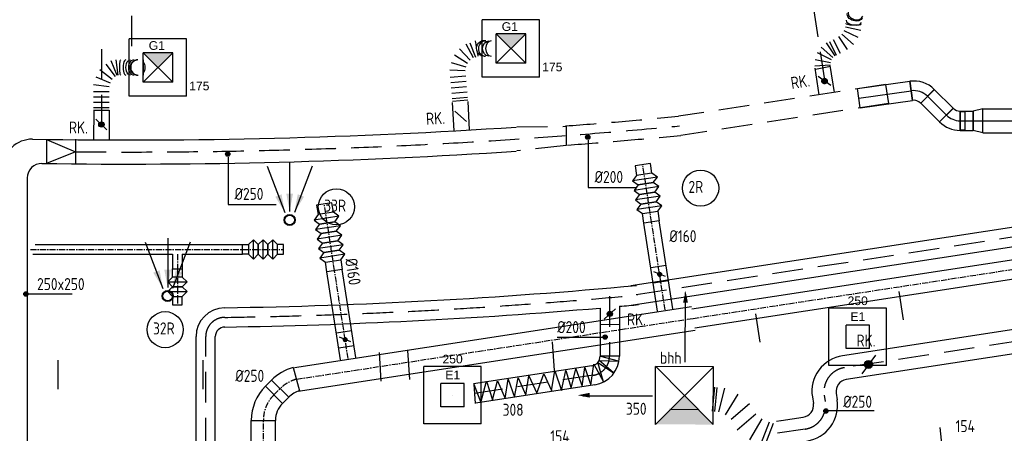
# Model space of a CAD drawing. Extents: x -156717 to 425753, y -51191 to 363295.
# Tile 410 of 502: x 204828 to 215036, y 116697 to 120993. Entities that reach past the tile are written whole.
import ezdxf
from ezdxf.enums import TextEntityAlignment as Align
from ezdxf.lldxf.tags import DXFTag

# ---------------------------------------------------------------- set-up
doc = ezdxf.new("R2010")
doc.units = 0
doc.header["$LTSCALE"] = 50
doc.linetypes.add('CENTER', pattern=[2, 1.25, -0.25, 0.25, -0.25])
doc.linetypes.add('HIDDEN', pattern=[9.525, 6.35, -3.175])
doc.layers.get('0').update_dxf_attribs({"linetype": 'CONTINUOUS'})
for name, color, linetype in [('57---0--VENTINST', 4, 'CONTINUOUS'), ('57LB', 4, 'CONTINUOUS'), ('WL570---_RETOUR', 112, 'CONTINUOUS'), ('WL570---_RETOUR_RST', 2, 'CONTINUOUS'), ('WL570---_RETOUR_RST_HL', 1, 'CONTINUOUS'), ('WL570---_TOEVOER', 3, 'CONTINUOUS'), ('WL570---_TOEVOER_HL', 8, 'CONTINUOUS'), ('WL570---_TOEVOER_RST', 2, 'CONTINUOUS'), ('WL570---_TOEVOER_RST_HL', 1, 'CONTINUOUS'), ('WM570---_RETOUR_PR', 1, 'CONTINUOUS'), ('WM570---_RETOUR_RST_PR', 1, 'CONTINUOUS'), ('WM570---_TOEVOER_PR', 1, 'CONTINUOUS'), ('WM570---_TOEVOER_RST_PR', 1, 'CONTINUOUS')]:
    doc.layers.add(name, color=color, linetype=linetype)
doc.styles.add('BURO-018', font='ARIAL.TTF', dxfattribs={"height": 63})
doc.styles.add('ISO25', font='ISO', dxfattribs={"width": 0.9})
tags = doc.linetypes.add('CENTER2', pattern=[28.575, 19.05, -3.175, 3.175, -3.175]).pattern_tags.tags
tags[10:11] = [DXFTag(74, 4), DXFTag(75, 0), DXFTag(340, '0'), DXFTag(46, 1.0), DXFTag(50, 0.0), DXFTag(44, 0.0), DXFTag(45, 0.0)]
tags[8:9] = [DXFTag(74, 4), DXFTag(75, 0), DXFTag(340, '0'), DXFTag(46, 1.0), DXFTag(50, 0.0), DXFTag(44, 0.0), DXFTag(45, 0.0)]
tags[6:7] = [DXFTag(74, 4), DXFTag(75, 0), DXFTag(340, '0'), DXFTag(46, 1.0), DXFTag(50, 0.0), DXFTag(44, 0.0), DXFTag(45, 0.0)]
tags[4:5] = [DXFTag(74, 4), DXFTag(75, 0), DXFTag(340, '0'), DXFTag(46, 1.0), DXFTag(50, 0.0), DXFTag(44, 0.0), DXFTag(45, 0.0)]

# ---------------------------------------------------------------- blocks, each defined once
blk = doc.blocks.new('CIRC1MM')
at = {"color": 2, "linetype": 'Continuous'}
for p, q in [((-0.5, 0), (0.5, 0)), ((-0.49, 0.1), (0.49, 0.1)), ((-0.46, 0.2), (0.46, 0.2)), ((-0.4, 0.3), (0.4, 0.3)), ((-0.3, 0.4), (0.3, 0.4)), ((-0.49, -0.1), (0.49, -0.1)), ((-0.46, -0.2), (0.46, -0.2)), ((-0.4, -0.3), (0.4, -0.3)), ((-0.3, -0.4), (0.3, -0.4))]:
    blk.add_line(p, q, dxfattribs=at)
blk.add_circle((0, 0), 0.5, dxfattribs=at)
blk = doc.blocks.new('*X355')
at = {"color": 0, "linetype": 'Continuous'}
for p, q in [((32129, 20248), (32168, 20248)), ((32129, 20248), (32168, 20248)), ((32129, 20247), (32168, 20247)), ((32129, 20246), (32168, 20246)), ((32129, 20246), (32168, 20246)), ((32129, 20246), (32168, 20246)), ((32129, 20245), (32168, 20245)), ((32129, 20244), (32169, 20244)), ((32129, 20244), (32169, 20244)), ((32129, 20244), (32169, 20244)), ((32129, 20243), (32169, 20243)), ((32129, 20242), (32169, 20242)), ((32129, 20242), (32169, 20242)), ((32129, 20242), (32169, 20242)), ((32129, 20241), (32169, 20241)), ((32129, 20240), (32169, 20240)), ((32129, 20240), (32168, 20240)), ((32129, 20240), (32168, 20240)), ((32129, 20239), (32168, 20239)), ((32129, 20238), (32168, 20238)), ((32129, 20238), (32168, 20238)), ((32129, 20238), (32168, 20238)), ((32129, 20237), (32168, 20237)), ((32130, 20250), (32167, 20250)), ((32130, 20250), (32167, 20250)), ((32130, 20250), (32167, 20250)), ((32130, 20249), (32167, 20249)), ((32130, 20248), (32168, 20248)), ((32130, 20236), (32168, 20236)), ((32130, 20236), (32168, 20236)), ((32130, 20236), (32167, 20236)), ((32130, 20235), (32167, 20235)), ((32130, 20234), (32167, 20234)), ((32130, 20234), (32167, 20234)), ((32131, 20252), (32166, 20252)), ((32131, 20252), (32166, 20252)), ((32131, 20252), (32166, 20252)), ((32131, 20251), (32167, 20251)), ((32131, 20234), (32167, 20234)), ((32131, 20233), (32166, 20233)), ((32131, 20232), (32166, 20232)), ((32132, 20254), (32165, 20254)), ((32132, 20254), (32165, 20254)), ((32132, 20253), (32166, 20253)), ((32132, 20232), (32166, 20232)), ((32132, 20232), (32165, 20232)), ((32132, 20231), (32165, 20231)), ((32133, 20255), (32164, 20255)), ((32133, 20254), (32165, 20254)), ((32133, 20230), (32165, 20230)), ((32133, 20230), (32164, 20230)), ((32133, 20230), (32164, 20230)), ((32134, 20256), (32164, 20256)), ((32134, 20256), (32163, 20256)), ((32134, 20256), (32163, 20256)), ((32134, 20229), (32163, 20229)), ((32134, 20228), (32163, 20228)), ((32135, 20257), (32162, 20257)), ((32135, 20228), (32162, 20228)), ((32135, 20228), (32162, 20228)), ((32136, 20258), (32162, 20258)), ((32136, 20258), (32161, 20258)), ((32136, 20227), (32161, 20227)), ((32136, 20226), (32161, 20226)), ((32137, 20259), (32160, 20259)), ((32137, 20258), (32160, 20258)), ((32137, 20226), (32160, 20226)), ((32138, 20260), (32159, 20260)), ((32138, 20226), (32159, 20226)), ((32139, 20260), (32158, 20260)), ((32139, 20225), (32158, 20225)), ((32140, 20260), (32157, 20260)), ((32140, 20224), (32158, 20224)), ((32141, 20261), (32156, 20261)), ((32141, 20224), (32156, 20224)), ((32142, 20224), (32155, 20224)), ((32143, 20262), (32155, 20262)), ((32144, 20223), (32153, 20223)), ((32145, 20262), (32153, 20262)), ((32147, 20222), (32151, 20222))]:
    blk.add_line(p, q, dxfattribs=at)
blk = doc.blocks.new('*X356')
at = {"color": 0, "linetype": 'Continuous'}
for p, q in [((28869, 19570), (28908, 19570)), ((28869, 19569), (28908, 19569)), ((28869, 19568), (28909, 19568)), ((28869, 19568), (28908, 19568)), ((28869, 19568), (28908, 19568)), ((28869, 19567), (28909, 19567)), ((28869, 19566), (28909, 19566)), ((28869, 19566), (28909, 19566)), ((28869, 19566), (28909, 19566)), ((28869, 19565), (28909, 19565)), ((28869, 19564), (28909, 19564)), ((28869, 19564), (28909, 19564)), ((28869, 19564), (28909, 19564)), ((28869, 19563), (28909, 19563)), ((28869, 19562), (28909, 19562)), ((28869, 19562), (28909, 19562)), ((28869, 19562), (28909, 19562)), ((28869, 19561), (28908, 19561)), ((28869, 19560), (28908, 19560)), ((28869, 19560), (28908, 19560)), ((28869, 19560), (28908, 19560)), ((28870, 19572), (28907, 19572)), ((28870, 19572), (28907, 19572)), ((28870, 19572), (28907, 19572)), ((28870, 19571), (28908, 19571)), ((28870, 19570), (28908, 19570)), ((28870, 19570), (28908, 19570)), ((28870, 19559), (28908, 19559)), ((28870, 19558), (28908, 19558)), ((28870, 19558), (28908, 19558)), ((28870, 19558), (28908, 19558)), ((28870, 19557), (28907, 19557)), ((28870, 19556), (28907, 19556)), ((28871, 19574), (28907, 19574)), ((28871, 19574), (28906, 19574)), ((28871, 19574), (28906, 19574)), ((28871, 19573), (28907, 19573)), ((28871, 19556), (28907, 19556)), ((28871, 19556), (28907, 19556)), ((28871, 19555), (28906, 19555)), ((28871, 19554), (28906, 19554)), ((28872, 19576), (28905, 19576)), ((28872, 19576), (28905, 19576)), ((28872, 19575), (28906, 19575)), ((28872, 19554), (28906, 19554)), ((28872, 19554), (28906, 19554)), ((28872, 19553), (28905, 19553)), ((28873, 19577), (28904, 19577)), ((28873, 19576), (28905, 19576)), ((28873, 19552), (28905, 19552)), ((28873, 19552), (28904, 19552)), ((28874, 19578), (28904, 19578)), ((28874, 19578), (28903, 19578)), ((28874, 19552), (28904, 19552)), ((28874, 19551), (28904, 19551)), ((28874, 19550), (28903, 19550)), ((28875, 19579), (28902, 19579)), ((28875, 19578), (28903, 19578)), ((28875, 19550), (28903, 19550)), ((28875, 19550), (28902, 19550)), ((28876, 19580), (28902, 19580)), ((28876, 19580), (28901, 19580)), ((28876, 19549), (28901, 19549)), ((28877, 19580), (28901, 19580)), ((28877, 19548), (28901, 19548)), ((28877, 19548), (28900, 19548)), ((28878, 19582), (28899, 19582)), ((28878, 19581), (28900, 19581)), ((28878, 19548), (28899, 19548)), ((28879, 19582), (28898, 19582)), ((28879, 19547), (28899, 19547)), ((28880, 19582), (28897, 19582)), ((28880, 19546), (28898, 19546)), ((28881, 19583), (28896, 19583)), ((28881, 19546), (28897, 19546)), ((28882, 19546), (28895, 19546)), ((28883, 19584), (28895, 19584)), ((28884, 19545), (28893, 19545)), ((28885, 19584), (28893, 19584)), ((28887, 19544), (28890, 19544))]:
    blk.add_line(p, q, dxfattribs=at)
blk = doc.blocks.new('*U2283')
at = {"ltscale": 10}
for points in [[(-49, 79), (-149, 242), (-84, 267)], [(0, 88), (-35, 275), (35, 275)], [(49, 79), (84, 267), (149, 242)]]:
    blk.add_hatch(color=0, dxfattribs=at).paths.add_polyline_path(points)
at = {"color": 0, "ltscale": 10}
for p, q in [((-234, 560, -2400), (-49, 79, -2400)), ((0, 600, -2400), (0, 88, -2400)), ((234, 560, -2400), (49, 79, -2400))]:
    blk.add_line(p, q, dxfattribs=at)
for radius in [57.5, 50]:
    blk.add_circle((0, 0, -2400), radius, dxfattribs=at)
at = {"layer": 'WL570---_RETOUR_RST', "color": 1, "style": 'BURO-018'}
for tag in ['MC', 'Q']:
    blk.add_attdef(tag, text='', height=90, dxfattribs=at).set_placement((0, 0), align=Align.MIDDLE)
at = {"layer": 'WM570---_RETOUR_RST_PR', "color": 1, "style": 'BURO-018'}
blk.add_attdef('POSNR', text='', height=90, dxfattribs=at).set_placement((0, 0), align=Align.MIDDLE)
blk = doc.blocks.new('*U2267')
at = {"ltscale": 10}
blk.add_hatch(color=0, dxfattribs=at).paths.add_polyline_path([(0, 0), (153.5, 153.5), (-153.5, 153.5)])
at = {"color": 0, "ltscale": 10}
for p, q in [((297.5, 297.5, -2837.5), (-297.5, 297.5, -2837.5)), ((-297.5, -297.5, -2837.5), (-297.5, 297.5, -2837.5)), ((297.5, -297.5, -2837.5), (297.5, 297.5, -2837.5)), ((153.5, 153.5, -2837.5), (-153.5, 153.5, -2837.5)), ((-153.5, -153.5, -2837.5), (-153.5, 153.5, -2837.5)), ((153.5, -153.5, -2837.5), (-153.5, 153.5, -2837.5)), ((-153.5, -153.5, -2837.5), (153.5, 153.5, -2837.5)), ((153.5, -153.5, -2837.5), (153.5, 153.5, -2837.5)), ((153.5, -153.5, -2837.5), (-153.5, -153.5, -2837.5)), ((297.5, -297.5, -2837.5), (-297.5, -297.5, -2837.5))]:
    blk.add_line(p, q, dxfattribs=at)
at = {"layer": 'WL570---_TOEVOER_RST_HL', "linetype": 'CENTER2'}
blk.add_circle((0, 0, -2837.5), 0.075, dxfattribs=at)
at = {"layer": 'WL570---_TOEVOER_RST', "color": 1, "style": 'BURO-018'}
for tag in ['MC', 'Q']:
    blk.add_attdef(tag, text='', height=90, dxfattribs=at).set_placement((0, 0), align=Align.MIDDLE)
at = {"layer": 'WM570---_TOEVOER_RST_PR', "color": 1, "style": 'BURO-018'}
blk.add_attdef('POSNR', text='', height=90, dxfattribs=at).set_placement((0, 0), align=Align.MIDDLE)
blk = doc.blocks.new('*U2284')
at = {"color": 0, "ltscale": 10}
for p, q in [((0, 80, -2700), (0, -80, -2700)), ((28, 80, -2700), (28, -80, -2700)), ((84, 80, -2700), (84, -80, -2700)), ((141, 80, -2700), (141, -80, -2700)), ((197, 80, -2700), (197, -80, -2700)), ((253, 80, -2700), (253, -80, -2700)), ((302, -80, -2700), (323, 80, -2700)), ((404, 59, -2700), (343, -91, -2700)), ((379, -111, -2700), (476, 17, -2700)), ((536, -41, -2700), (409, -141, -2700)), ((430, -177, -2700), (578, -113, -2700)), ((589, -153, -2700), (435, -197, -2700)), ((437, -302, -2700), (436, -303, -2700)), ((598, -303, -2700), (598, -301, -2700))]:
    blk.add_line(p, q, dxfattribs=at)
at = {"color": 0, "ltscale": 10, "extrusion": (0, 0, -1)}
for centre, major_axis, ratio, start_param, end_param in [((513, -343, -2700), (-79.6, 7.6), 0.806145, 0.002227, 3.139366), ((518, -296, -2700), (-3.1, -80.4), 0.993742, 1.648137, 4.78973), ((521, -263, -2700), (79.7, -6.9), 0.002583, 2.742962, 3.141593), ((521, -263, -2700), (79.7, -6.9), 0.002583, 0, 0.420522), ((518, -299, -2700), (3.1, 80.4), 0.993742, 1.493455, 1.745994)]:
    blk.add_ellipse(centre, major_axis=major_axis, ratio=ratio, start_param=start_param, end_param=end_param, dxfattribs=at)
at = {"color": 0, "ltscale": 10}
for centre, major_axis, ratio, start_param, end_param in [((516, -311, -2700), (79.5, -8.6), 0.943046, 0.008242, 3.133351), ((525, -220, -2700), (81, 7.7), 0.001292, 3.141357, 4.159683), ((525, -220, -2700), (81, 7.7), 0.001292, 4.886634, 6.28295), ((518, -294, -2700), (-79.5, 8.6), 0.943046, 3.149834, 3.848107), ((518, -298, -2700), (79.9, 3), 0.998467, 6.045848, 6.283185), ((511, -367, -2700), (-79.7, 7.4), 0.706176, 3.141593, 6.283185)]:
    blk.add_ellipse(centre, major_axis=major_axis, ratio=ratio, start_param=start_param, end_param=end_param, dxfattribs=at)
at = {"layer": 'WM570---_TOEVOER_RST_PR', "color": 1, "style": 'BURO-018'}
blk.add_attdef('POSNR', text='', height=90, dxfattribs=at).set_placement((0, 0), align=Align.MIDDLE)
blk = doc.blocks.new('*U2285')
at = {"color": 0, "ltscale": 10}
for p, q in [((0, 80, -2700), (0, -80, -2700)), ((27, 80, -2700), (27, -80, -2700)), ((82, 80, -2700), (82, -80, -2700)), ((137, 80, -2700), (137, -80, -2700)), ((192, 80, -2700), (192, -80, -2700)), ((240, -80, -2700), (261, 80, -2700)), ((343, 58, -2700), (281, -91, -2700)), ((318, -112, -2700), (416, 16, -2700)), ((476, -45, -2700), (348, -142, -2700)), ((360, -164, -2700), (509, -102, -2700)), ((522, -149, -2700), (362, -170, -2700)), ((522, -433, -2700), (362, -433, -2700))]:
    blk.add_line(p, q, dxfattribs=at)
at = {"color": 0, "ltscale": 10, "extrusion": (0, 0, -1)}
for centre, major_axis, ratio, start_param, end_param in [((442, -201, -2700), (80, 0), 0.124542, 3.14156, 6.283153), ((442, -301, -2700), (80, 0.1), 0.585131, 3.141364, 6.282957), ((442, -371, -2700), (80, 0.4), 0.904908, 3.140311, 6.281903)]:
    blk.add_ellipse(centre, major_axis=major_axis, ratio=ratio, start_param=start_param, end_param=end_param, dxfattribs=at)
at = {"color": 0, "ltscale": 10}
for centre, major_axis, ratio, start_param, end_param in [((442, -254, -2700), (-80, -0.1), 0.366018, 3.141484, 6.283077), ((442, -341, -2700), (-80, -0.2), 0.768495, 3.141111, 6.282704), ((442, -380, -2700), (-80, -0.5), 0.945471, 3.141593, 6.283185), ((442, -380, -2700), (-80, -0.5), 0.945471, 0.763716, 2.365224)]:
    blk.add_ellipse(centre, major_axis=major_axis, ratio=ratio, start_param=start_param, end_param=end_param, dxfattribs=at)
at = {"layer": 'WM570---_TOEVOER_RST_PR', "color": 1, "style": 'BURO-018'}
blk.add_attdef('POSNR', text='', height=90, dxfattribs=at).set_placement((0, 0), align=Align.MIDDLE)
blk = doc.blocks.new('*U2286')
at = {"color": 0, "ltscale": 10}
for p, q in [((0, -80, -2700), (0, 80, -2700)), ((14, -80, -2700), (35, 80, -2700)), ((103, 62, -2700), (42, -87, -2700)), ((67, -102, -2700), (165, 27, -2700)), ((215, -23, -2700), (87, -122, -2700)), ((102, -146, -2700), (250, -83, -2700)), ((260, -117, -2700), (106, -160, -2700)), ((272, -160, -2700), (118, -203, -2700)), ((141, -286, -2700), (290, -223, -2700)), ((311, -259, -2700), (183, -358, -2700)), ((243, -417, -2700), (340, -289, -2700)), ((376, -309, -2700), (315, -458, -2700)), ((445, -327, -2700), (443, -327, -2700)), ((587, -391, -2700), (557, -548, -2700))]:
    blk.add_line(p, q, dxfattribs=at)
at = {"color": 0, "ltscale": 10, "extrusion": (0, 0, -1)}
for centre, major_axis, ratio, start_param, end_param in [((392, -395, -2700), (18.6, 77.9), 0.176301, 3.149257, 6.290849), ((475, -426, -2700), (35.1, 72), 0.697884, 3.189153, 6.330745)]:
    blk.add_ellipse(centre, major_axis=major_axis, ratio=ratio, start_param=start_param, end_param=end_param, dxfattribs=at)
at = {"color": 0, "ltscale": 10}
for centre, major_axis, ratio, start_param, end_param in [((418, -403, -2700), (26.1, 75.7), 0.472094, 0.025598, 3.115995), ((493, -436, -2700), (-39.9, -69.3), 0.777064, 3.141593, 6.283185)]:
    blk.add_ellipse(centre, major_axis=major_axis, ratio=ratio, start_param=start_param, end_param=end_param, dxfattribs=at)
at = {"layer": 'WM570---_TOEVOER_RST_PR', "color": 1, "style": 'BURO-018'}
blk.add_attdef('POSNR', text='', height=90, dxfattribs=at).set_placement((0, 0), align=Align.MIDDLE)
blk = doc.blocks.new('*U2288')
at = {"color": 0, "ltscale": 10}
for p, q in [((297.5, 297.5, -2817.5), (-297.5, 297.5, -2817.5)), ((-297.5, -297.5, -2817.5), (-297.5, 297.5, -2817.5)), ((297.5, -297.5, -2817.5), (297.5, 297.5, -2817.5)), ((121, 121, -2817.5), (-121, 121, -2817.5)), ((-121, -121, -2817.5), (-121, 121, -2817.5)), ((121, -121, -2817.5), (121, 121, -2817.5)), ((121, -121, -2817.5), (-121, -121, -2817.5)), ((297.5, -297.5, -2817.5), (-297.5, -297.5, -2817.5))]:
    blk.add_line(p, q, dxfattribs=at)
at = {"layer": 'WL570---_RETOUR_RST_HL', "linetype": 'CENTER2'}
blk.add_circle((0, 0, -2817.5), 0.075, dxfattribs=at)
at = {"layer": 'WL570---_RETOUR_RST', "color": 1, "style": 'BURO-018'}
for tag in ['MC', 'Q']:
    blk.add_attdef(tag, text='', height=90, dxfattribs=at).set_placement((0, 0), align=Align.MIDDLE)
at = {"layer": 'WM570---_RETOUR_RST_PR', "color": 1, "style": 'BURO-018'}
blk.add_attdef('POSNR', text='', height=90, dxfattribs=at).set_placement((0, 0), align=Align.MIDDLE)
blk = doc.blocks.new('*U2290')
at = {"color": 0, "ltscale": 10}
for p, q in [((0, 125, -2700), (0, -125, -2700)), ((43, 125, -2700), (43, -125, -2700)), ((128, -125, -2700), (169, 125, -2700)), ((326, 72, -2700), (206, -152, -2700)), ((302, -225, -2700), (424, -4, -2700)), ((496, -30, -2700), (447, -278, -2700)), ((602, -285, -2700), (574, -34, -2700)), ((611, -24, -2700), (676, -265, -2700)), ((636, -17, -2700), (701, -258, -2700))]:
    blk.add_line(p, q, dxfattribs=at)
at = {"layer": 'WM570---_RETOUR_PR', "color": 1, "style": 'BURO-018'}
blk.add_attdef('POSNR', text='', height=90, dxfattribs=at).set_placement((0, 0), align=Align.MIDDLE)
blk = doc.blocks.new('*U2471')
at = {"color": 0, "ltscale": 10}
for p, q in [((-83, 95, -2850), (-132, 95, -2850)), ((-132, -95, -2850), (-132, 95, -2850)), ((-83, -100, -2850), (-83, 100, -2850)), ((-83, -95, -2850), (-83, 95, -2850)), ((129, 12, -2850), (-12, -129, -2850)), ((-83, -95, -2850), (-132, -95, -2850))]:
    blk.add_line(p, q, dxfattribs=at)
for radius in [300, 99.9]:
    blk.add_arc((-83, -200, -2850), radius, 45, 90, dxfattribs=at)
at = {"layer": 'WL570---_TOEVOER_HL', "linetype": 'CENTER2'}
blk.add_arc((-83, -200, -2850), 200, 45, 90, dxfattribs=at)
at = {"layer": 'WM570---_TOEVOER_PR', "color": 1, "style": 'BURO-018'}
blk.add_attdef('POSNR', text='', height=90, dxfattribs=at).set_placement((0, 0), align=Align.MIDDLE)
blk = doc.blocks.new('*U2472')
at = {"color": 0, "ltscale": 10}
for p, q in [((0, 100, -2850), (548, 100, -2850)), ((0, -100, -2850), (0, 100, -2850)), ((548, 100, -2850), (548, -100, -2850)), ((0, -100, -2850), (548, -100, -2850))]:
    blk.add_line(p, q, dxfattribs=at)
at = {"layer": 'WL570---_TOEVOER_HL', "linetype": 'CENTER2'}
blk.add_line((0, 0, -2850), (548, 0, -2850), dxfattribs=at)
at = {"layer": 'WM570---_TOEVOER_PR', "color": 1, "style": 'BURO-018'}
blk.add_attdef('POSNR', text='', height=90, dxfattribs=at).set_placement((0, 0), align=Align.MIDDLE)
blk = doc.blocks.new('*U2473')
at = {"color": 0, "ltscale": 10}
for p, q in [((0, 100, -2850), (277, 100, -2850)), ((0, -100, -2850), (0, 100, -2850)), ((277, 100, -2850), (277, -100, -2850)), ((0, -100, -2850), (277, -100, -2850))]:
    blk.add_line(p, q, dxfattribs=at)
at = {"layer": 'WL570---_TOEVOER_HL', "linetype": 'CENTER2'}
blk.add_line((0, 0, -2850), (277, 0, -2850), dxfattribs=at)
at = {"layer": 'WM570---_TOEVOER_PR', "color": 1, "style": 'BURO-018'}
blk.add_attdef('POSNR', text='', height=90, dxfattribs=at).set_placement((0, 0), align=Align.MIDDLE)
blk = doc.blocks.new('*U2474')
at = {"color": 0, "ltscale": 10}
for p, q in [((-100, -100, -2850), (-100, 100, -2850)), ((140, -19, -2850), (-20, -140, -2850)), ((136, -22, -2850), (60, -80, -2850))]:
    blk.add_line(p, q, dxfattribs=at)
for radius in [300, 100]:
    blk.add_arc((-100, -200, -2850), radius, 37, 90, dxfattribs=at)
at = {"layer": 'WL570---_TOEVOER_HL', "linetype": 'CENTER2'}
blk.add_arc((-100, -200, -2850), 200, 37, 90, dxfattribs=at)
at = {"layer": 'WM570---_TOEVOER_PR', "color": 1, "style": 'BURO-018'}
blk.add_attdef('POSNR', text='', height=90, dxfattribs=at).set_placement((0, 0), align=Align.MIDDLE)
blk = doc.blocks.new('*U2475')
at = {"color": 0, "ltscale": 10}
for p, q in [((0, 100, -2850), (136, 100, -2850)), ((0, -100, -2850), (0, 100, -2850)), ((136, 100, -2850), (136, -100, -2850)), ((0, -100, -2850), (136, -100, -2850))]:
    blk.add_line(p, q, dxfattribs=at)
at = {"layer": 'WL570---_TOEVOER_HL', "linetype": 'CENTER2'}
blk.add_line((0, 0, -2850), (136, 0, -2850), dxfattribs=at)
at = {"layer": 'WM570---_TOEVOER_PR', "color": 1, "style": 'BURO-018'}
blk.add_attdef('POSNR', text='', height=90, dxfattribs=at).set_placement((0, 0), align=Align.MIDDLE)
blk = doc.blocks.new('*U2476')
at = {"color": 0, "ltscale": 10}
for p, q in [((99.1, 125, -2850), (0, 100, -2850)), ((99.1, -125, -2850), (99.1, 125, -2850)), ((0, -100, -2850), (0, 100, -2850)), ((99.1, -125, -2850), (0, -100, -2850))]:
    blk.add_line(p, q, dxfattribs=at)
at = {"layer": 'WL570---_TOEVOER_HL', "linetype": 'CENTER2'}
blk.add_line((0, 0, -2850), (99.1, 0, -2850), dxfattribs=at)
for centre in [(0, 0, -2850), (99.1, 0, -2850)]:
    blk.add_circle(centre, 0.075, dxfattribs=at)
at = {"layer": 'WM570---_TOEVOER_PR', "color": 1, "style": 'BURO-018'}
blk.add_attdef('POSNR', text='', height=90, dxfattribs=at).set_placement((0, 0), align=Align.MIDDLE)
blk = doc.blocks.new('*U2481')
at = {"color": 0, "ltscale": 10}
for p, q in [((0, 125, -2850), (448, 125, -2850)), ((0, -125, -2850), (0, 125, -2850)), ((0, -125, -2850), (448, -125, -2850))]:
    blk.add_line(p, q, dxfattribs=at)
at = {"layer": 'WL570---_TOEVOER_HL', "linetype": 'CENTER2'}
blk.add_line((0, 0, -2850), (448, 0, -2850), dxfattribs=at)
at = {"layer": 'WM570---_TOEVOER_PR', "color": 1, "style": 'BURO-018'}
blk.add_attdef('POSNR', text='', height=90, dxfattribs=at).set_placement((0, 0), align=Align.MIDDLE)

msp = doc.modelspace()

# ---------------------------------------------------------------- linework, layer by layer
at = {"layer": '57---0--VENTINST', "color": 8, "linetype": 'Continuous'}
for p, q in [((211366.4458, 119498.15351), (211208.30185, 119473.85347)), ((211208.30185, 119473.85347), (211223.48937, 119375.0135)), ((211381.63332, 119399.31354), (211366.4458, 119498.15351)), ((211223.48937, 119375.0135), (211181.66315, 119317.99976)), ((211438.64707, 119357.48732), (211181.66315, 119317.99976)), ((211381.63332, 119399.31354), (211223.48937, 119375.0135)), ((211438.64707, 119357.48732), (211381.63332, 119399.31354)), ((211396.82085, 119300.47358), (211438.64707, 119357.48732)), ((211181.66315, 119317.99976), (211238.6769, 119276.17354)), ((211238.6769, 119276.17354), (211196.85068, 119219.15979)), ((211453.83459, 119258.64735), (211196.85068, 119219.15979)), ((211396.82085, 119300.47358), (211238.6769, 119276.17354)), ((211238.6769, 119276.17354), (211396.82085, 119300.47358)), ((211453.83459, 119258.64735), (211396.82085, 119300.47358)), ((211412.00837, 119201.63361), (211453.83459, 119258.64735)), ((211196.85068, 119219.15979), (211253.86443, 119177.33357)), ((211253.86443, 119177.33357), (211212.0382, 119120.31982)), ((211469.02212, 119159.80739), (211212.0382, 119120.31982)), ((211412.00837, 119201.63361), (211253.86443, 119177.33357)), ((211253.86443, 119177.33357), (211412.00837, 119201.63361)), ((211469.02212, 119159.80739), (211412.00837, 119201.63361)), ((211427.1959, 119102.79364), (211469.02212, 119159.80739)), ((208064.82937, 119092.00826), (207906.68542, 119067.70822)), ((207906.68542, 119067.70822), (207921.87295, 118968.86825)), ((208080.01689, 118993.16829), (208064.82937, 119092.00826)), ((211212.0382, 119120.31982), (211269.05195, 119078.4936)), ((211269.05195, 119078.4936), (211227.22573, 119021.47985)), ((211484.20964, 119060.96742), (211227.22573, 119021.47985)), ((211227.22573, 119021.47985), (211284.23948, 118979.65363)), ((211427.1959, 119102.79364), (211269.05195, 119078.4936)), ((211269.05195, 119078.4936), (211427.1959, 119102.79364)), ((211484.20964, 119060.96742), (211427.1959, 119102.79364)), ((211442.38342, 119003.95367), (211484.20964, 119060.96742)), ((211795.48565, 117989.92326), (218961.38326, 119091.01885)), ((207921.87295, 118968.86825), (207880.04673, 118911.8545)), ((208137.03064, 118951.34207), (207880.04673, 118911.8545)), ((208080.01689, 118993.16829), (207921.87295, 118968.86825)), ((208137.03064, 118951.34207), (208080.01689, 118993.16829)), ((208095.20442, 118894.32832), (208137.03064, 118951.34207)), ((211284.23948, 118979.65363), (211442.38342, 119003.95367)), ((211299.427, 118880.81367), (211284.23948, 118979.65363)), ((211442.38342, 119003.95367), (211457.57095, 118905.11371)), ((207880.04673, 118911.8545), (207937.06047, 118870.02828)), ((207937.06047, 118870.02828), (207895.23425, 118813.01454)), ((208152.21817, 118852.5021), (207895.23425, 118813.01454)), ((208095.20442, 118894.32832), (207937.06047, 118870.02828)), ((207937.06047, 118870.02828), (208095.20442, 118894.32832)), ((208152.21817, 118852.5021), (208095.20442, 118894.32832)), ((208110.39195, 118795.48836), (208152.21817, 118852.5021)), ((211457.57095, 118905.11371), (211299.427, 118880.81367)), ((211439.91161, 117966.54397), (211299.427, 118880.81367)), ((211598.05556, 117990.84401), (211457.57095, 118905.11371)), ((211825.8607, 117792.24333), (218991.75831, 118893.33892)), ((207895.23425, 118813.01454), (207952.248, 118771.18831)), ((207952.248, 118771.18831), (207910.42178, 118714.17457)), ((208167.40569, 118753.66213), (207910.42178, 118714.17457)), ((207910.42178, 118714.17457), (207967.43552, 118672.34835)), ((208110.39195, 118795.48836), (207952.248, 118771.18831)), ((207952.248, 118771.18831), (208110.39195, 118795.48836)), ((208167.40569, 118753.66213), (208110.39195, 118795.48836)), ((208125.57947, 118696.64839), (208167.40569, 118753.66213)), ((204988.41509, 118656.94626), (207138.41509, 118656.94626)), ((207138.41509, 118556.94626), (207138.41509, 118656.94626)), ((207138.41509, 118656.94626), (207200.91509, 118656.94626)), ((207250.91509, 118706.94626), (207200.91509, 118656.94626)), ((207200.91509, 118656.94626), (207200.91509, 118556.94626)), ((207250.91509, 118506.94626), (207250.91509, 118706.94626)), ((207300.91509, 118656.94626), (207250.91509, 118706.94626)), ((207350.91509, 118706.94626), (207300.91509, 118656.94626)), ((207300.91509, 118556.94626), (207300.91509, 118656.94626)), ((207300.91509, 118656.94626), (207300.91509, 118556.94626)), ((207350.91509, 118506.94626), (207350.91509, 118706.94626)), ((207400.91509, 118656.94626), (207350.91509, 118706.94626)), ((207450.91509, 118706.94626), (207400.91509, 118656.94626)), ((207400.91509, 118556.94626), (207400.91509, 118656.94626)), ((207400.91509, 118656.94626), (207400.91509, 118556.94626)), ((207450.91509, 118506.94626), (207450.91509, 118706.94626)), ((207500.91509, 118656.94626), (207450.91509, 118706.94626)), ((207500.91509, 118556.94626), (207500.91509, 118656.94626)), ((207563.41509, 118656.94626), (207500.91509, 118656.94626)), ((207563.41509, 118556.94626), (207563.41509, 118656.94626)), ((207967.43552, 118672.34835), (207925.6093, 118615.3346)), ((208182.59322, 118654.82217), (207925.6093, 118615.3346)), ((207925.6093, 118615.3346), (207982.62305, 118573.50838)), ((208125.57947, 118696.64839), (207967.43552, 118672.34835)), ((207967.43552, 118672.34835), (208125.57947, 118696.64839)), ((208182.59322, 118654.82217), (208125.57947, 118696.64839)), ((208140.767, 118597.80842), (208182.59322, 118654.82217)), ((204963.41509, 118556.94626), (206413.41509, 118556.94626)), ((206413.41509, 118556.94626), (206413.41509, 118406.94626)), ((206513.41509, 118556.94626), (206513.41509, 118406.94626)), ((206513.41509, 118556.94626), (207138.41509, 118556.94626)), ((207200.91509, 118556.94626), (207138.41509, 118556.94626)), ((207200.91509, 118556.94626), (207250.91509, 118506.94626)), ((207250.91509, 118506.94626), (207300.91509, 118556.94626)), ((207300.91509, 118556.94626), (207350.91509, 118506.94626)), ((207350.91509, 118506.94626), (207400.91509, 118556.94626)), ((207400.91509, 118556.94626), (207450.91509, 118506.94626)), ((207450.91509, 118506.94626), (207500.91509, 118556.94626)), ((207500.91509, 118556.94626), (207563.41509, 118556.94626)), ((207982.62305, 118573.50838), (207940.79683, 118516.49463)), ((208197.78074, 118555.9822), (207940.79683, 118516.49463)), ((207940.79683, 118516.49463), (207997.81057, 118474.66841)), ((208140.767, 118597.80842), (207982.62305, 118573.50838)), ((207982.62305, 118573.50838), (208140.767, 118597.80842)), ((208197.78074, 118555.9822), (208140.767, 118597.80842)), ((208155.95452, 118498.96845), (208197.78074, 118555.9822)), ((207997.81057, 118474.66841), (208155.95452, 118498.96845)), ((208012.9981, 118375.82845), (207997.81057, 118474.66841)), ((208155.95452, 118498.96845), (208171.14205, 118400.12849)), ((211528.95232, 118440.56586), (211370.80837, 118416.26582)), ((206413.41509, 118319.44626), (206363.41509, 118269.44626)), ((206413.41509, 118319.44626), (206413.41509, 118406.94626)), ((206413.41509, 118406.94626), (206513.41509, 118406.94626)), ((206513.41509, 118319.44626), (206413.41509, 118319.44626)), ((206513.41509, 118406.94626), (206513.41509, 118319.44626)), ((206563.41509, 118269.44626), (206513.41509, 118319.44626)), ((208171.14205, 118400.12849), (208012.9981, 118375.82845)), ((208153.48271, 117461.55875), (208012.9981, 118375.82845)), ((208311.62666, 117485.85879), (208171.14205, 118400.12849)), ((211521.67304, 118326.13286), (211402.38769, 118372.55488)), ((206363.41509, 118269.44626), (206563.41509, 118269.44626)), ((206363.41509, 118269.44626), (206413.41509, 118219.44626)), ((206413.41509, 118219.44626), (206363.41509, 118169.44626)), ((206413.41509, 118219.44626), (206513.41509, 118219.44626)), ((206513.41509, 118219.44626), (206413.41509, 118219.44626)), ((206513.41509, 118219.44626), (206563.41509, 118269.44626)), ((206563.41509, 118169.44626), (206513.41509, 118219.44626)), ((211553.25236, 118282.42192), (211395.10841, 118258.12188)), ((206363.41509, 118169.44626), (206563.41509, 118169.44626)), ((206363.41509, 118169.44626), (206413.41509, 118119.44626)), ((206413.41509, 118119.44626), (206513.41509, 118119.44626)), ((206413.41509, 118119.44626), (206413.41509, 118031.94626)), ((206513.41509, 118119.44626), (206563.41509, 118169.44626)), ((206513.41509, 118031.94626), (206513.41509, 118119.44626)), ((206413.41509, 118031.94626), (206513.41509, 118031.94626)), ((207677.69411, 117382.48615), (211791.68877, 118014.63325)), ((207715.66293, 117135.38624), (211829.65758, 117767.53334)), ((208269.10159, 117762.6107), (208110.95764, 117738.31066)), ((208261.82231, 117648.1777), (208142.53695, 117694.59972)), ((208293.40163, 117604.46675), (208135.25768, 117580.16671)), ((207664.32614, 117379.67692), (207729.0309, 117138.19547)), ((207375.41452, 117185.49965), (207440.18227, 117250.2674)), ((207375.41452, 117185.49965), (207552.19121, 117008.72295)), ((207440.18227, 117250.2674), (207616.95897, 117073.4907)), ((207552.19121, 117008.72295), (207616.95897, 117073.4907)), ((207228.96791, 115236.60803), (207228.96791, 116831.94626)), ((207228.96791, 116831.94626), (207478.96791, 116831.94626)), ((207478.96791, 115236.60803), (207478.96791, 116831.94626))]:
    msp.add_line(p, q, dxfattribs=at)
at = {"layer": '57---0--VENTINST', "color": 8, "linetype": 'CENTER'}
for p, q in [((211378.49898, 118892.96369), (211287.37382, 119486.00349)), ((208092.07007, 118387.97847), (207985.7574, 119079.85824)), ((211810.67318, 117891.08329), (218976.57078, 118992.17889)), ((211518.98359, 117978.69399), (211378.49898, 118892.96369)), ((204938.41509, 118606.94626), (207138.41509, 118606.94626)), ((206463.41509, 118556.94626), (206463.41509, 118406.94626)), ((207138.41509, 118606.94626), (207563.41509, 118606.94626)), ((206463.41509, 118406.94626), (206463.41509, 118031.94626)), ((208232.55468, 117473.70877), (208092.07007, 118387.97847)), ((207696.67852, 117258.93619), (211810.67318, 117891.08329)), ((207463.80287, 117097.1113), (207528.57062, 117161.87905)), ((207353.96791, 115236.60803), (207353.96791, 116831.94626))]:
    msp.add_line(p, q, dxfattribs=at)
at = {"layer": '57---0--VENTINST', "color": 8, "linetype": 'Continuous'}
for centre in [(211462.03037, 118349.34387), (208202.17963, 117671.38871)]:
    msp.add_circle(centre, 20, dxfattribs=at)
for centre, radius, start, end in [((207793.73566, 116896.71401), 500, 104.999999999, 135), ((207728.96791, 116831.94626), 500, 135, 180), ((207793.73566, 116896.71401), 250, 104.999999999, 135), ((207728.96791, 116831.94626), 250, 135, 180)]:
    msp.add_arc(centre, radius, start, end, dxfattribs=at)
at = {"layer": '57---0--VENTINST', "color": 8, "linetype": 'CENTER'}
for centre, start, end in [((207793.73566, 116896.71401), 104.999999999, 135), ((207728.96791, 116831.94626), 135, 180)]:
    msp.add_arc(centre, 375, start, end, dxfattribs=at)
at = {"layer": '57LB', "color": 8, "linetype": 'HIDDEN'}
for p, q in [((213052.76545, 121129.06743), (213191.86086, 120224.71702)), ((205988.72968, 121034.01481), (205987.02155, 120579.29374)), ((205677.3721, 120687.57946), (205674.10862, 119743.90777)), ((213070.3065, 120490.18332), (213113.00082, 120212.59957)), ((213228.26064, 120515.71742), (213271.14476, 120236.89961)), ((213237.0742, 120307.90039), (213107.08266, 120401.59164)), ((213802.92123, 120318.61118), (213833.32511, 120120.93567)), ((209472.51307, 120143.10348), (209488.95461, 119847.25448)), ((209312.82757, 120133.00197), (209329.21785, 119838.07529)), ((209461.13901, 119935.41085), (209340.8423, 120041.26241)), ((209982.74946, 119879.04083), (210486.33349, 119885.27597)), ((210494.18806, 119887.44027), (210493.49631, 119687.41327)), ((210492.62829, 119685.75152), (209982.74946, 119629.63527)), ((216712.11509, 118979.1296), (211174.53019, 118128.23685)), ((221314.29727, 118598.67377), (213378.27174, 117379.24207)), ((210943.98867, 118121.18984), (210943.03347, 117497.38755)), ((206756.11509, 114636.52714), (206756.11509, 117701.19034)), ((210773.40875, 117300.01387), (209543.59009, 117111.04271)), ((213169.14064, 117094.17334), (213179.55696, 117026.38424)), ((212969.92354, 116741.23884), (212684.19824, 116697.92922)), ((214366.05281, 116757.69412), (214517.12076, 115424.15193))]:
    msp.add_line(p, q, dxfattribs=at)
at = {"layer": '57LB', "color": 8, "linetype": 'Continuous'}
for p, q in [((205595.39402, 120053.7339), (205594.324, 119744.32434)), ((205755.3973, 120054.40581), (205754.32243, 119743.59536)), ((205731.80139, 119847.74466), (205617.95282, 119960.50261)), ((205106.11509, 119752.30009), (205106.11509, 119499.14825)), ((205106.11509, 119749.17257), (205406.11509, 119620.72016)), ((205406.11509, 119752.30009), (205406.11509, 119499.14825)), ((210720.76527, 119741.63379), (210720.76527, 119249.19924)), ((205406.11509, 119620.72016), (205106.11509, 119499.14825)), ((206988.05534, 119565.59204), (206988.05534, 119073.15748)), ((204906.11509, 119349.84869), (204906.11509, 114869.21085)), ((210720.76527, 119249.19924), (211217.99354, 119249.19924)), ((206988.05534, 119073.15748), (207485.2836, 119073.15748)), ((204873.31682, 118144.33762), (205370.54509, 118144.33762)), ((211725.41451, 118160.42553), (211723.87002, 117437.79123)), ((213941.22007, 118170.8619), (213987.67303, 117874.48018)), ((211045.64011, 118016.08362), (211044.84604, 117497.51295)), ((210845.61292, 117998.4846), (210844.84627, 117497.81921)), ((211005.58523, 117991.12144), (210886.30314, 117884.12782)), ((212506.10843, 117642.26931), (212459.65548, 117938.65102)), ((210844.99341, 117829.03833), (211044.99405, 117829.30238)), ((206656.11509, 115602.25702), (206656.11509, 117701.19034)), ((206856.11509, 115602.25702), (206856.11509, 117701.19034)), ((210400.97709, 117697.55217), (210898.20535, 117697.55217)), ((210349.60416, 117647.91238), (210368.02161, 117348.47825)), ((208553.34693, 117537.42905), (208571.76438, 117237.99493)), ((208871.19851, 117256.41238), (208852.78106, 117555.84651)), ((210844.99341, 117501.90052), (211044.99405, 117502.16457)), ((211036.81417, 117447.59378), (210851.01087, 117493.59753)), ((213698.45193, 117510.30482), (213557.49064, 117315.62411)), ((205225.65939, 117156.91619), (205225.65939, 117456.91619)), ((206725.3112, 117456.91619), (206725.3112, 117156.91619)), ((210747.78681, 117197.12889), (210778.75403, 117416.92461)), ((210778.75403, 117416.92461), (210881.97808, 117232.90959)), ((210881.97808, 117232.90959), (210820.04365, 117432.25919)), ((210820.04365, 117432.25919), (210980.04094, 117330.02862)), ((210980.04094, 117330.02862), (210835.52726, 117452.7053)), ((210835.52726, 117452.7053), (211036.81417, 117447.59378)), ((210076.83044, 117094.89832), (210107.79765, 117294.24793)), ((210107.79765, 117294.24793), (210190.3769, 117115.34444)), ((210190.3769, 117115.34444), (210262.63374, 117314.69404)), ((210262.63374, 117314.69404), (210340.05178, 117140.90208)), ((210340.05178, 117140.90208), (210376.1802, 117345.36321)), ((210376.1802, 117345.36321), (210443.27584, 117140.90208)), ((210443.27584, 117140.90208), (210489.72667, 117350.47474)), ((210489.72667, 117350.47474), (210546.4999, 117166.45972)), ((210546.4999, 117166.45972), (210592.95072, 117365.80932)), ((210592.95072, 117365.80932), (210660.04636, 117186.90583)), ((210660.04636, 117186.90583), (210685.85237, 117381.14391)), ((210685.85237, 117381.14391), (210747.78681, 117197.12889)), ((209534.90414, 117207.35194), (209550.38775, 117008.00234)), ((209534.90414, 117207.35194), (209607.16098, 117018.2254)), ((209607.16098, 117018.2254), (209669.09541, 117238.02111)), ((209669.09541, 117238.02111), (209731.02985, 117043.78304)), ((209731.02985, 117043.78304), (209782.64187, 117243.13264)), ((209782.64187, 117243.13264), (209860.05992, 117059.11762)), ((209860.05992, 117059.11762), (209891.02713, 117258.46723)), ((209891.02713, 117258.46723), (209958.12277, 117074.45221)), ((209958.12277, 117074.45221), (209994.25119, 117273.80181)), ((209994.25119, 117273.80181), (210076.83044, 117094.89832)), ((210665.03587, 117088.05803), (211387.67017, 117086.51354)), ((213292.6906, 117113.15775), (213303.15428, 117045.06041)), ((213045.59068, 117075.18893), (213056.05436, 117007.0916)), ((213189.11959, 116933.4222), (213686.34785, 116933.4222))]:
    msp.add_line(p, q, dxfattribs=at)
at = {"layer": '57LB', "color": 8}
for p, q in [((215707.50424, 118925.93702), (211162.32891, 118227.53567)), ((215710.55244, 118724.0581), (211186.73417, 118028.93844)), ((221101.89271, 118693.82299), (213359.28734, 117502.79203)), ((220217.13732, 118303.6196), (213397.25615, 117255.69211)), ((210760.03392, 117399.13237), (209531.38881, 117210.34154)), ((210790.40897, 117201.45243), (209555.79407, 117011.7443)), ((212673.17108, 116822.37017), (212718.12977, 116829.18491)), ((212721.53654, 116829.7013), (212951.23765, 116864.5189))]:
    msp.add_line(p, q, dxfattribs=at)
at = {"layer": '57LB', "color": 2, "linetype": 'Continuous'}
for p, q in [((211417.81112, 116789.87178), (211419.0935, 117389.87041)), ((212019.09213, 117388.58803), (211417.81112, 116789.87178)), ((212019.09213, 117388.58803), (211419.0935, 117389.87041)), ((211423.73874, 117389.86048), (212017.80975, 116788.5894)), ((212017.80975, 116788.5894), (212019.09213, 117388.58803)), ((211868.09965, 116942.80127), (211568.10034, 116943.44246))]:
    msp.add_line(p, q, dxfattribs=at)
at = {"layer": '57LB', "color": 8, "linetype": 'HIDDEN'}
for points in [[(213802.92123, 120318.61118), (211657.10201, 119988.88945, -0.0048628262), (210487.77007, 119889.23162, -0.1234047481)], [(213833.32511, 120120.93567), (211681.77527, 119790.3334, -0.0048700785), (210506.82573, 119690.10099, -0.1234289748)]]:
    msp.add_lwpolyline(points, format="xyb", dxfattribs=at)
for radius in [27.5, 22.5, 17.5, 12.5, 7.5]:
    msp.add_circle((213172.07843, 120354.74601), radius, dxfattribs=at)
at = {"layer": '57LB', "color": 8, "linetype": 'Continuous'}
for centre, radius in [((205674.8771, 119904.12364), 27.5), ((205674.8771, 119904.12364), 22.5), ((205674.8771, 119904.12364), 17.5), ((205674.8771, 119904.12364), 12.5), ((205674.8771, 119904.12364), 7.5), ((211887.19681, 119243.69057), 187.5), ((208111.27782, 119048.93907), 187.5), ((206336.27782, 117773.93907), 187.5), ((210945.94419, 117937.62463), 27.5), ((210945.94419, 117937.62463), 22.5), ((210945.94419, 117937.62463), 17.5), ((210945.94419, 117937.62463), 12.5), ((210945.94419, 117937.62463), 7.5), ((213627.97128, 117412.96446), 41.25), ((213627.97128, 117412.96446), 33.75), ((213627.97128, 117412.96446), 26.25), ((213627.97128, 117412.96446), 18.75), ((213627.97128, 117412.96446), 11.25)]:
    msp.add_circle(centre, radius, dxfattribs=at)
at = {"layer": '57LB', "color": 8}
for centre, radius, start, end in [((205949.10468, 180053.49999), 60310.21917, 269.0612695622, 273.8289757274), ((205949.10468, 180053.49999), 60560.21917, 269.1572031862, 273.8120413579), ((206104.56948, 173029.85696), 55035.21917, 270.881751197, 275.337195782), ((206104.56948, 173029.85696), 55235.21917, 275.132258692, 275.337195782), ((206104.56948, 173029.85696), 55235.21917, 270.881751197, 274.923967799)]:
    msp.add_arc(centre, radius, start, end, dxfattribs=at)
at = {"layer": '57LB', "color": 8, "linetype": 'HIDDEN'}
for centre, radius, start, end in [((205949.10468, 180053.49999), 60435.21917, 269.4852102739, 275.4313081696), ((206104.56948, 173029.85696), 55135.21917, 270.881751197, 275.337195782), ((206956.11509, 117701.19034), 200, 90.881751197, 180), ((210743.0337, 117497.6938), 200, 278.73561595, 359.912265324), ((213416.24056, 117132.14215), 250, 98.73561595, 188.73561595), ((212932.45704, 116988.41542), 250, 278.61916002, 8.73561595)]:
    msp.add_arc(centre, radius, start, end, dxfattribs=at)
at = {"layer": '57LB', "color": 8, "linetype": 'Continuous'}
for centre, radius, start, end in [((204956.11509, 119451.41554), 300, 89.061269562, 180), ((205056.11509, 119349.84869), 150, 89.157203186, 180), ((206956.11509, 117701.19034), 300, 90.881751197, 180), ((206956.11509, 117701.19034), 100, 90.881751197, 180), ((210744.84639, 117497.97233), 100, 278.73561595, 359.912265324), ((210744.84639, 117497.97233), 300, 278.73561595, 359.912265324), ((213416.24056, 117132.14215), 375, 98.73561595, 188.73561595), ((213416.24056, 117132.14215), 125, 98.73561595, 188.73561595), ((212932.5044, 116988.10719), 125, 278.61916002, 8.73561595), ((212932.5044, 116988.10719), 375, 278.61916002, 8.73561595)]:
    msp.add_arc(centre, radius, start, end, dxfattribs=at)
for points in [[(211755.53098, 118052.36934), (211705.5311, 118052.4762), (211730.7982, 118177.42249)], [(210737.98499, 117117.82028), (210737.87812, 117067.8204), (210612.93184, 117093.0875)]]:
    msp.add_solid(points, dxfattribs=at)
at = {"layer": '57LB', "color": 2, "linetype": 'Continuous'}
msp.add_solid([(212017.80975, 116788.5894), (211417.81112, 116789.87178), (211718.45162, 117089.2299)], dxfattribs=at)

# ---------------------------------------------------------------- block references
at = {"layer": '57---0--VENTINST', "color": 8, "linetype": 'Continuous'}
for name in ['*X355', '*X356']:
    msp.add_blockref(name, (179313.41509, 98106.94626), dxfattribs=at)
at = {"layer": '57LB', "color": 8, "linetype": 'HIDDEN', "xscale": 45, "yscale": 45, "zscale": 45}
msp.add_blockref('CIRC1MM', (210717.48832, 119772.6835), dxfattribs=at)
at = {"layer": '57LB', "color": 8, "linetype": 'Continuous', "xscale": 45, "yscale": 45, "zscale": 45}
for p in [(206984.77838, 119596.64175), (204892.7112, 118144.10616), (210896.46931, 117697.32071), (213185.84263, 116929.34172)]:
    msp.add_blockref('CIRC1MM', p, dxfattribs=at)
at = {"layer": 'WL570---_RETOUR', "rotation": 159.2374580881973}
msp.add_blockref('*U2290', (212597.45114, 116685.3718, 2700), dxfattribs=at)
at = {"layer": 'WL570---_RETOUR_RST'}
for p in [(207626.72785, 118912.18583, 2400), (206362.22044, 118123.33836, 2400)]:
    msp.add_blockref('*U2283', p, dxfattribs=at)
ref = msp.add_blockref('*U2288', (213515.46067, 117698.45036, 2817.5), dxfattribs=at)
ref.add_attrib('Q', '250', dxfattribs={"color": 1, "height": 90, "style": 'BURO-018'}).set_placement((213515.74814, 118073.99197), align=Align.MIDDLE)
ref.add_attrib('MC', 'E1', dxfattribs={"color": 1, "height": 90, "style": 'BURO-018'}).set_placement((213517.24367, 117909.02566), align=Align.MIDDLE)
ref = msp.add_blockref('*U2288', (209315.86395, 117093.07289, 2817.5), dxfattribs=at)
ref.add_attrib('Q', '250', dxfattribs={"color": 1, "height": 90, "style": 'BURO-018'}).set_placement((209316.15143, 117468.6145), align=Align.MIDDLE)
ref.add_attrib('MC', 'E1', dxfattribs={"color": 1, "height": 90, "style": 'BURO-018'}).set_placement((209317.64696, 117303.64819), align=Align.MIDDLE)
at = {"layer": 'WL570---_TOEVOER'}
for name, p, rotation in [('*U2472', (213527.82265, 120177.60645, 2850), 8.004958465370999), ('*U2474', (214168.8299, 120267.75071, 2850), 8.004958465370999), ('*U2473', (214239.34869, 120197.24413, 2850), 315), ('*U2471', (214493.9862, 119942.60662, 2850), 180)]:
    msp.add_blockref(name, p, dxfattribs=dict(at, rotation=rotation))
for name, p in [('*U2475', (214576.7862, 119942.60662, 2850)), ('*U2476', (214713.14785, 119942.60662, 2850)), ('*U2481', (214812.24785, 119942.60662, 2850))]:
    msp.add_blockref(name, p, dxfattribs=at)
at = {"layer": 'WL570---_TOEVOER_RST'}
for name, p, rotation in [('*U2286', (213155.61857, 120490.30405, 2700), 100.6256407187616), ('*U2284', (209393.55629, 120151.97295, 2700), 94.92984038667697), ('*U2285', (205674.8409, 120054.488, 2700), 90)]:
    msp.add_blockref(name, p, dxfattribs=dict(at, rotation=rotation))
ref = msp.add_blockref('*U2267', (209920.54926, 120692.9677, 2837.5), dxfattribs=at)
ref.add_attrib('Q', '175', dxfattribs={"color": 1, "height": 90, "style": 'BURO-018'}).set_placement((210349.53414, 120500.7954), align=Align.MIDDLE)
ref.add_attrib('MC', 'G1', dxfattribs={"color": 1, "height": 90, "style": 'BURO-018'}).set_placement((209908.79353, 120920.99011), align=Align.MIDDLE)
ref = msp.add_blockref('*U2267', (206261.10885, 120496.32882, 2837.5), dxfattribs=at)
ref.add_attrib('Q', '175', dxfattribs={"color": 1, "height": 90, "style": 'BURO-018'}).set_placement((206690.09373, 120304.15652), align=Align.MIDDLE)
ref.add_attrib('MC', 'G1', dxfattribs={"color": 1, "height": 90, "style": 'BURO-018'}).set_placement((206249.35312, 120724.35123), align=Align.MIDDLE)

# ---------------------------------------------------------------- texts
at = {"layer": '57---0--VENTINST', "color": 8, "linetype": 'Continuous', "style": 'ISO25', "width": 0.9}
for s, p in [('%%C160', (211563.41509, 118681.94626)), ('%%C250', (207063.41509, 117231.94626))]:
    msp.add_text(s, height=125, dxfattribs=at).set_placement(p)
msp.add_text('%%C160', height=125, rotation=278.73561595, dxfattribs=at).set_placement((208200.43251, 118505.80284))
at = {"layer": '57LB', "color": 8, "linetype": 'HIDDEN', "style": 'ISO25', "width": 0.9}
for rotation, p in [(8.726886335, (212832.46474, 120270.97741)), (3.163805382, (209043.81208, 119900.33617))]:
    msp.add_text('RK.', height=125, rotation=rotation, dxfattribs=at).set_placement(p)
at = {"layer": '57LB', "color": 8, "linetype": 'Continuous', "style": 'ISO25', "width": 0.9}
msp.add_text('RK.', height=125, rotation=359.784772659, dxfattribs=at).set_placement((205338.00707, 119810.66133))
for s, p in [('%%c200', (210787.95808, 119296.94112)), ('%%C250', (207055.24814, 119120.89936)), ('2R', (211761.24241, 119193.69057)), ('33R', (207985.32342, 118998.93907)), ('250x250', (205008.5236, 118184.5943)), ('RK.', (211124.52337, 117817.23517)), ('32R', (206210.32342, 117723.93907)), ('%%C200', (210400.15591, 117737.80884)), ('RK.', (213503.14211, 117598.16095)), ('%%c250', (213365.2292, 116963.17602)), ('154', (214530.24538, 116709.9974)), ('154', (210329.13105, 116604.18517))]:
    msp.add_text(s, height=125, dxfattribs=at).set_placement(p)
at = {"layer": '57LB', "color": 2, "linetype": 'Continuous', "style": 'ISO25', "width": 0.9}
for s, rotation, p in [('bhh', 359.640142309, (211466.12729, 117419.96353)), ('350', 359.927036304, (211112.68696, 116889.90171))]:
    msp.add_text(s, height=125, rotation=rotation, dxfattribs=at).set_placement(p)
msp.add_text('308', height=125, dxfattribs=at).set_placement((209834.87803, 116879.39212))

doc.saveas('drawing.dxf')
